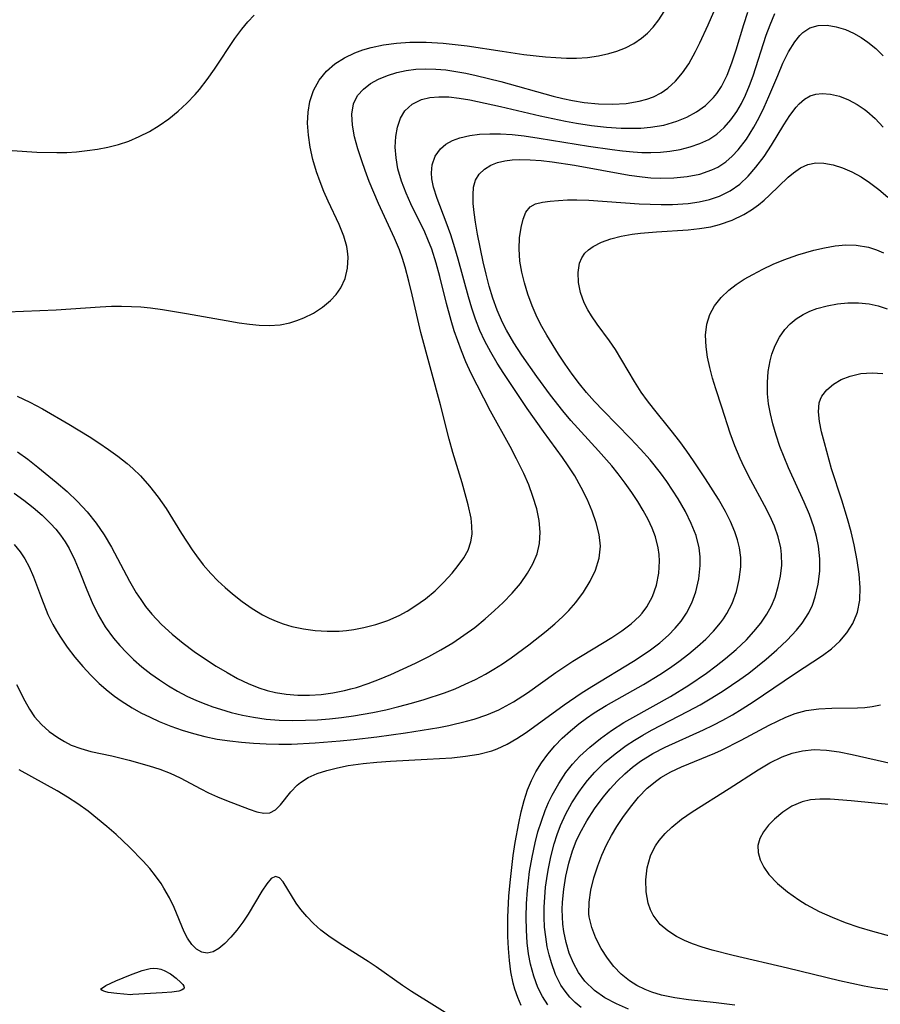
# Model space of a CAD drawing. Header units: inches. Extents: x 1073367 to 1082519, y 1569854 to 1574957.
# Tile 552 of 565: x 1080324 to 1080439, y 1574092 to 1574224. Entities that reach past the tile are written whole.
import ezdxf

# ---------------------------------------------------------------- set-up
doc = ezdxf.new("R2010")
doc.units = ezdxf.units.IN
doc.header["$MEASUREMENT"] = 0
doc.layers.add('CGG_CurvaNivelLidar_v1', color=7, linetype='Continuous', lineweight=30, true_color=0x008008)

msp = doc.modelspace()

# ---------------------------------------------------------------- linework, layer by layer
at = {"layer": 'CGG_CurvaNivelLidar_v1'}
for points in [[(1080323.2363, 1574173.5271, 81.5), (1080324.9421, 1574172.7211, 81.5), (1080326.6222, 1574171.8294, 81.5), (1080330.1701, 1574169.7442, 81.5), (1080332.9022, 1574168.0816, 81.5), (1080334.2127, 1574167.2358, 81.5), (1080335.4979, 1574166.3603, 81.5), (1080336.7808, 1574165.426, 81.5), (1080338.017, 1574164.4435, 81.5), (1080338.7784, 1574163.7808, 81.5), (1080339.8073, 1574162.7827, 81.5), (1080341.0426, 1574161.3966, 81.5), (1080342.1855, 1574159.923, 81.5), (1080343.25, 1574158.3825, 81.5), (1080345.3454, 1574155.0227, 81.5), (1080346.7647, 1574152.837, 81.5), (1080347.3369, 1574152.0301, 81.5), (1080348.2711, 1574150.8141, 81.5), (1080349.2676, 1574149.6574, 81.5), (1080350.2068, 1574148.692, 81.5), (1080351.1916, 1574147.7762, 81.5), (1080352.2117, 1574146.9027, 81.5), (1080353.5064, 1574145.8822, 81.5), (1080354.8466, 1574144.9389, 81.5), (1080356.2407, 1574144.0993, 81.5), (1080357.1444, 1574143.6399, 81.5), (1080358.0707, 1574143.2342, 81.5), (1080358.9959, 1574142.8919, 81.5), (1080360.202, 1574142.5399, 81.5), (1080361.7586, 1574142.2098, 81.5), (1080363.3437, 1574141.9946, 81.5), (1080364.9451, 1574141.8928, 81.5), (1080366.5518, 1574141.9113, 81.5), (1080367.5411, 1574141.9882, 81.5), (1080368.5252, 1574142.1165, 81.5), (1080369.8772, 1574142.3774, 81.5), (1080371.4971, 1574142.8053, 81.5), (1080373.0781, 1574143.349, 81.5), (1080374.6033, 1574144.0146, 81.5), (1080375.6979, 1574144.5971, 81.5), (1080376.7512, 1574145.2414, 81.5), (1080378.1813, 1574146.2548, 81.5), (1080379.4672, 1574147.346, 81.5), (1080380.6528, 1574148.5089, 81.5), (1080381.7434, 1574149.7074, 81.5), (1080382.5776, 1574150.7219, 81.5), (1080383.3071, 1574151.752, 81.5), (1080383.8906, 1574152.8123, 81.5), (1080384.2794, 1574153.9197, 81.5), (1080384.429, 1574154.9464, 81.5), (1080384.4224, 1574156.0161, 81.5), (1080384.294, 1574157.1218, 81.5), (1080383.9204, 1574158.9171, 81.5), (1080383.1135, 1574161.8514, 81.5), (1080381.8618, 1574165.9498, 81.5), (1080381.3684, 1574167.738, 81.5), (1080380.1742, 1574172.3565, 81.5), (1080377.5392, 1574182.0677, 81.5), (1080376.3637, 1574187.1384, 81.5), (1080375.9116, 1574189.0062, 81.5), (1080375.4149, 1574190.8526, 81.5), (1080375.0578, 1574192.0291, 81.5), (1080374.6565, 1574193.1875, 81.5), (1080373.9977, 1574194.7922, 81.5), (1080371.8508, 1574199.4439, 81.5), (1080370.6022, 1574202.4027, 81.5), (1080370.0434, 1574203.8625, 81.5), (1080369.5786, 1574205.1974, 81.5), (1080369.0606, 1574206.8174, 81.5), (1080368.6292, 1574208.3949, 81.5), (1080368.3252, 1574209.9622, 81.5), (1080368.2427, 1574211.4464, 81.5), (1080368.4843, 1574212.855, 81.5), (1080369.0233, 1574213.9525, 81.5), (1080369.8049, 1574214.8457, 81.5), (1080370.7565, 1574215.5702, 81.5), (1080371.8604, 1574216.1803, 81.5), (1080373.042, 1574216.672, 81.5), (1080374.3108, 1574217.0623, 81.5), (1080375.5642, 1574217.3288, 81.5), (1080376.8644, 1574217.4977, 81.5), (1080378.1994, 1574217.5661, 81.5), (1080379.5368, 1574217.5331, 81.5), (1080380.8911, 1574217.414, 81.5), (1080382.2565, 1574217.2234, 81.5), (1080383.6177, 1574216.9763, 81.5), (1080384.9831, 1574216.6853, 81.5), (1080388.2955, 1574215.8665, 81.5), (1080395.3671, 1574213.8723, 81.5), (1080396.663, 1574213.5604, 81.5), (1080397.9593, 1574213.2947, 81.5), (1080399.5349, 1574213.0452, 81.5), (1080401.4495, 1574212.8601, 81.5), (1080403.3356, 1574212.811, 81.5), (1080405.1735, 1574212.9121, 81.5), (1080406.9384, 1574213.192, 81.5), (1080407.9441, 1574213.4633, 81.5), (1080408.8693, 1574213.8141, 81.5), (1080409.8573, 1574214.324, 81.5), (1080410.7734, 1574214.9532, 81.5), (1080411.8145, 1574215.9085, 81.5), (1080412.7452, 1574217.0156, 81.5), (1080413.5813, 1574218.2434, 81.5), (1080414.5206, 1574219.9151, 81.5), (1080415.0959, 1574221.0744, 81.5), (1080416.189, 1574223.479, 81.5), (1080418.5503, 1574228.8481, 81.5)], [(1080321.8659, 1574184.8703, 82), (1080328.486, 1574185.1357, 82), (1080334.4086, 1574185.5537, 82), (1080335.9326, 1574185.6196, 82), (1080337.2673, 1574185.6366, 82), (1080338.6017, 1574185.6045, 82), (1080339.872, 1574185.5213, 82), (1080341.1418, 1574185.394, 82), (1080342.7625, 1574185.1823, 82), (1080345.9994, 1574184.6514, 82), (1080351.3261, 1574183.6883, 82), (1080353.1088, 1574183.3946, 82), (1080354.4687, 1574183.2049, 82), (1080355.808, 1574183.0731, 82), (1080357.123, 1574183.0282, 82), (1080358.5988, 1574183.126, 82), (1080359.9094, 1574183.3874, 82), (1080360.858, 1574183.6795, 82), (1080361.778, 1574184.0412, 82), (1080363.0938, 1574184.6947, 82), (1080364.3133, 1574185.4713, 82), (1080365.4045, 1574186.3682, 82), (1080366.161, 1574187.179, 82), (1080366.784, 1574188.0732, 82), (1080367.364, 1574189.3658, 82), (1080367.6858, 1574190.762, 82), (1080367.7531, 1574192.2205, 82), (1080367.6763, 1574193.0487, 82), (1080367.5702, 1574193.6486, 82), (1080367.1819, 1574195.0471, 82), (1080366.5581, 1574196.597, 82), (1080365.0616, 1574199.7516, 82), (1080364.5034, 1574201.0449, 82), (1080363.9895, 1574202.3686, 82), (1080363.5224, 1574203.7128, 82), (1080363.0264, 1574205.3679, 82), (1080362.6415, 1574207.0312, 82), (1080362.4047, 1574208.6538, 82), (1080362.3113, 1574210.2555, 82), (1080362.3655, 1574211.737, 82), (1080362.5956, 1574213.1604, 82), (1080363.0997, 1574214.6486, 82), (1080363.8495, 1574216.0157, 82), (1080364.8278, 1574217.2311, 82), (1080365.961, 1574218.2198, 82), (1080367.2552, 1574219.0515, 82), (1080368.6761, 1574219.7337, 82), (1080369.7385, 1574220.1246, 82), (1080370.8426, 1574220.4434, 82), (1080372.5328, 1574220.7898, 82), (1080374.2755, 1574221.012, 82), (1080376.0531, 1574221.1319, 82), (1080378.2492, 1574221.1507, 82), (1080380.5479, 1574221.0121, 82), (1080383.7821, 1574220.6373, 82), (1080388.4794, 1574219.9166, 82), (1080391.4013, 1574219.5012, 82), (1080394.3109, 1574219.19, 82), (1080395.7232, 1574219.0811, 82), (1080397.1224, 1574219.0148, 82), (1080398.5057, 1574219.0128, 82), (1080399.9855, 1574219.1061, 82), (1080401.4334, 1574219.3039, 82), (1080402.8385, 1574219.6112, 82), (1080403.8997, 1574219.9329, 82), (1080405.09, 1574220.3996, 82), (1080406.213, 1574220.9729, 82), (1080407.252, 1574221.6688, 82), (1080408.0611, 1574222.3703, 82), (1080408.8021, 1574223.1608, 82), (1080409.5615, 1574224.136, 82), (1080410.3026, 1574225.2531, 82)], [(1080323.2826, 1574166.0126, 81), (1080324.6555, 1574165.0301, 81), (1080326.0062, 1574163.9855, 81), (1080328.4812, 1574161.9558, 81), (1080329.9338, 1574160.6853, 81), (1080331.3293, 1574159.3621, 81), (1080332.6374, 1574157.9625, 81), (1080333.8429, 1574156.4511, 81), (1080334.9396, 1574154.8557, 81), (1080335.9376, 1574153.1949, 81), (1080338.3546, 1574148.6262, 81), (1080339.2516, 1574147.0751, 81), (1080339.8578, 1574146.1378, 81), (1080340.5049, 1574145.2316, 81), (1080341.3588, 1574144.1703, 81), (1080342.6581, 1574142.7943, 81), (1080344.0624, 1574141.5115, 81), (1080345.5431, 1574140.2994, 81), (1080347.0306, 1574139.1805, 81), (1080348.5619, 1574138.118, 81), (1080350.013, 1574137.1916, 81), (1080351.4881, 1574136.3177, 81), (1080352.8847, 1574135.5509, 81), (1080354.3028, 1574134.8556, 81), (1080355.7522, 1574134.2627, 81), (1080356.8682, 1574133.9039, 81), (1080358.0051, 1574133.6261, 81), (1080359.4179, 1574133.4008, 81), (1080360.9763, 1574133.2864, 81), (1080362.5491, 1574133.2889, 81), (1080364.1285, 1574133.3957, 81), (1080365.7068, 1574133.6014, 81), (1080367.2767, 1574133.9072, 81), (1080368.1255, 1574134.1179, 81), (1080368.8857, 1574134.3342, 81), (1080370.4361, 1574134.8495, 81), (1080371.9718, 1574135.4384, 81), (1080373.4969, 1574136.0796, 81), (1080376.8223, 1574137.5995, 81), (1080378.6089, 1574138.4902, 81), (1080380.2472, 1574139.3823, 81), (1080381.8432, 1574140.3409, 81), (1080383.3471, 1574141.3453, 81), (1080384.7983, 1574142.4126, 81), (1080386.1921, 1574143.5367, 81), (1080387.4629, 1574144.6568, 81), (1080388.6321, 1574145.7664, 81), (1080389.8377, 1574147.0255, 81), (1080390.9379, 1574148.3305, 81), (1080391.9011, 1574149.6864, 81), (1080392.6287, 1574150.9773, 81), (1080393.1788, 1574152.3132, 81), (1080393.5141, 1574153.6916, 81), (1080393.6025, 1574155.2152, 81), (1080393.4562, 1574156.7732, 81), (1080393.1298, 1574158.3534, 81), (1080392.6327, 1574160.0365, 81), (1080392.0604, 1574161.588, 81), (1080391.392, 1574163.1289, 81), (1080390.4222, 1574165.0788, 81), (1080389.5461, 1574166.7391, 81), (1080386.9231, 1574171.5118, 81), (1080385.0995, 1574174.9958, 81), (1080384.3235, 1574176.5651, 81), (1080383.5995, 1574178.1548, 81), (1080383.007, 1574179.6082, 81), (1080382.0367, 1574182.3297, 81), (1080381.6099, 1574183.7094, 81), (1080380.9987, 1574185.9661, 81), (1080380.0982, 1574189.599, 81), (1080379.609, 1574191.3962, 81), (1080378.9985, 1574193.2947, 81), (1080378.4893, 1574194.6174, 81), (1080378.0653, 1574195.5909, 81), (1080376.2082, 1574199.3958, 81), (1080375.5564, 1574200.8177, 81), (1080374.9265, 1574202.4534, 81), (1080374.4566, 1574204.1001, 81), (1080374.2026, 1574205.5638, 81), (1080374.1032, 1574207.0022, 81), (1080374.1627, 1574208.439, 81), (1080374.3841, 1574209.7317, 81), (1080374.7858, 1574210.9035, 81), (1080375.3992, 1574211.9089, 81), (1080376.3878, 1574212.8009, 81), (1080377.6296, 1574213.414, 81), (1080378.7499, 1574213.6985, 81), (1080379.9406, 1574213.8114, 81), (1080381.2858, 1574213.7793, 81), (1080382.6878, 1574213.6257, 81), (1080384.1323, 1574213.383, 81), (1080388.2824, 1574212.4827, 81), (1080393.5788, 1574211.2447, 81), (1080397.0154, 1574210.5152, 81), (1080398.5049, 1574210.2474, 81), (1080400.508, 1574209.9464, 81), (1080402.5031, 1574209.7235, 81), (1080404.4914, 1574209.5915, 81), (1080405.8216, 1574209.5603, 81), (1080407.1347, 1574209.5883, 81), (1080408.4258, 1574209.6913, 81), (1080410.2365, 1574209.9983, 81), (1080411.9678, 1574210.4972, 81), (1080413.3518, 1574211.0737, 81), (1080414.645, 1574211.7862, 81), (1080415.8283, 1574212.6332, 81), (1080416.9416, 1574213.6986, 81), (1080417.3885, 1574214.2497, 81), (1080417.995, 1574215.1692, 81), (1080418.763, 1574216.7099, 81), (1080419.3984, 1574218.3735, 81), (1080419.9582, 1574220.1184, 81), (1080420.9893, 1574223.5355, 81), (1080421.5285, 1574225.1798, 81)], [(1080318.5126, 1574206.8263, 82.5), (1080325.8806, 1574206.3421, 82.5), (1080328.5774, 1574206.2831, 82.5), (1080329.8889, 1574206.3217, 82.5), (1080331.1941, 1574206.407, 82.5), (1080332.626, 1574206.5535, 82.5), (1080334.0439, 1574206.7592, 82.5), (1080335.443, 1574207.0327, 82.5), (1080336.8545, 1574207.395, 82.5), (1080338.2331, 1574207.849, 82.5), (1080339.6472, 1574208.437, 82.5), (1080341.0137, 1574209.1288, 82.5), (1080342.3286, 1574209.9179, 82.5), (1080343.6375, 1574210.8387, 82.5), (1080344.8846, 1574211.849, 82.5), (1080346.0681, 1574212.9397, 82.5), (1080347.1822, 1574214.1064, 82.5), (1080347.7724, 1574214.7924, 82.5), (1080348.8074, 1574216.1227, 82.5), (1080349.7813, 1574217.5021, 82.5), (1080352.5284, 1574221.6344, 82.5), (1080353.4608, 1574222.9046, 82.5), (1080354.2695, 1574223.8701, 82.5), (1080355.1286, 1574224.7628, 82.5)], [(1080322.8396, 1574160.4484, 80.5), (1080324.1332, 1574159.5393, 80.5), (1080325.387, 1574158.5576, 80.5), (1080326.59, 1574157.5068, 80.5), (1080327.7242, 1574156.3856, 80.5), (1080328.4189, 1574155.6098, 80.5), (1080329.0666, 1574154.7965, 80.5), (1080329.6653, 1574153.9338, 80.5), (1080330.2075, 1574153.032, 80.5), (1080330.989, 1574151.4695, 80.5), (1080331.6708, 1574149.8466, 80.5), (1080332.589, 1574147.4649, 80.5), (1080333.2963, 1574145.7582, 80.5), (1080334.1028, 1574144.1018, 80.5), (1080335.0752, 1574142.4869, 80.5), (1080336.1884, 1574140.9614, 80.5), (1080337.0292, 1574139.9654, 80.5), (1080337.9242, 1574139.0132, 80.5), (1080338.8685, 1574138.105, 80.5), (1080340.0161, 1574137.1111, 80.5), (1080341.214, 1574136.1713, 80.5), (1080342.3789, 1574135.3343, 80.5), (1080343.5786, 1574134.5457, 80.5), (1080344.8135, 1574133.8128, 80.5), (1080346.0583, 1574133.1567, 80.5), (1080347.3358, 1574132.5651, 80.5), (1080348.5876, 1574132.0615, 80.5), (1080349.569, 1574131.7125, 80.5), (1080350.5619, 1574131.3934, 80.5), (1080352.0347, 1574130.9733, 80.5), (1080353.5246, 1574130.6121, 80.5), (1080355.0297, 1574130.3169, 80.5), (1080356.7479, 1574130.0729, 80.5), (1080358.4798, 1574129.9255, 80.5), (1080360.2533, 1574129.8735, 80.5), (1080362.0331, 1574129.9031, 80.5), (1080363.6341, 1574129.9858, 80.5), (1080365.2358, 1574130.114, 80.5), (1080366.8683, 1574130.2885, 80.5), (1080368.4975, 1574130.5062, 80.5), (1080371.0877, 1574130.9493, 80.5), (1080372.8319, 1574131.3207, 80.5), (1080374.5655, 1574131.7419, 80.5), (1080376.2881, 1574132.2051, 80.5), (1080377.9984, 1574132.7069, 80.5), (1080380.7285, 1574133.6156, 80.5), (1080382.1389, 1574134.1585, 80.5), (1080383.5274, 1574134.7496, 80.5), (1080384.8899, 1574135.3918, 80.5), (1080386.2214, 1574136.091, 80.5), (1080387.3798, 1574136.7682, 80.5), (1080388.5093, 1574137.4912, 80.5), (1080389.7123, 1574138.3252, 80.5), (1080392.0579, 1574140.0725, 80.5), (1080394.4231, 1574141.9162, 80.5), (1080395.5608, 1574142.8687, 80.5), (1080396.6454, 1574143.859, 80.5), (1080397.4741, 1574144.7007, 80.5), (1080398.382, 1574145.7382, 80.5), (1080399.4415, 1574147.145, 80.5), (1080400.3441, 1574148.6072, 80.5), (1080401.0526, 1574150.1185, 80.5), (1080401.5279, 1574151.7183, 80.5), (1080401.6976, 1574153.3463, 80.5), (1080401.5441, 1574154.9061, 80.5), (1080401.1525, 1574156.479, 80.5), (1080400.5995, 1574158.0627, 80.5), (1080399.9199, 1574159.6516, 80.5), (1080399.1319, 1574161.2322, 80.5), (1080398.2436, 1574162.7913, 80.5), (1080397.3626, 1574164.1632, 80.5), (1080396.6052, 1574165.2563, 80.5), (1080394.0566, 1574168.745, 80.5), (1080391.8515, 1574171.8696, 80.5), (1080388.6898, 1574176.5507, 80.5), (1080387.7893, 1574177.9729, 80.5), (1080386.9394, 1574179.4188, 80.5), (1080386.1593, 1574180.8972, 80.5), (1080385.4839, 1574182.3738, 80.5), (1080384.8903, 1574183.8849, 80.5), (1080384.3881, 1574185.3743, 80.5), (1080383.938, 1574186.8828, 80.5), (1080382.569, 1574191.9684, 80.5), (1080382.1307, 1574193.488, 80.5), (1080381.5696, 1574195.2364, 80.5), (1080380.9625, 1574196.9324, 80.5), (1080379.7339, 1574200.1364, 80.5), (1080379.257, 1574201.6488, 80.5), (1080379.0296, 1574202.7621, 80.5), (1080378.968, 1574203.5821, 80.5), (1080379.0644, 1574204.63, 80.5), (1080379.4707, 1574205.8037, 80.5), (1080380.1786, 1574206.8071, 80.5), (1080380.917, 1574207.4317, 80.5), (1080381.7966, 1574207.9276, 80.5), (1080382.7905, 1574208.2974, 80.5), (1080384.1245, 1574208.589, 80.5), (1080385.4354, 1574208.7482, 80.5), (1080386.8149, 1574208.822, 80.5), (1080388.245, 1574208.8123, 80.5), (1080389.8253, 1574208.7111, 80.5), (1080391.4357, 1574208.5372, 80.5), (1080393.473, 1574208.2523, 80.5), (1080400.1031, 1574207.1617, 80.5), (1080403.2701, 1574206.6856, 80.5), (1080404.6863, 1574206.5095, 80.5), (1080406.0933, 1574206.3777, 80.5), (1080407.2972, 1574206.3121, 80.5), (1080408.4897, 1574206.3011, 80.5), (1080409.7696, 1574206.3592, 80.5), (1080411.028, 1574206.4871, 80.5), (1080412.4398, 1574206.7174, 80.5), (1080413.8034, 1574207.0487, 80.5), (1080415.1036, 1574207.501, 80.5), (1080416.2835, 1574208.0743, 80.5), (1080417.3702, 1574208.7917, 80.5), (1080418.3709, 1574209.6798, 80.5), (1080419.2651, 1574210.7027, 80.5), (1080420.0605, 1574211.8376, 80.5), (1080420.6705, 1574212.8918, 80.5), (1080421.2164, 1574214.0035, 80.5), (1080421.7583, 1574215.2976, 80.5), (1080422.2474, 1574216.6333, 80.5), (1080424.0256, 1574222.0734, 80.5), (1080424.5317, 1574223.4636, 80.5), (1080425.1695, 1574225.0007, 80.5)], [(1080322.7991, 1574153.566, 80), (1080323.643, 1574152.5821, 80), (1080324.2713, 1574151.6098, 80), (1080324.8225, 1574150.5422, 80), (1080325.4005, 1574149.1902, 80), (1080326.4765, 1574146.3241, 80), (1080327.3699, 1574144.1517, 80), (1080328.0409, 1574142.7892, 80), (1080328.5212, 1574141.9368, 80), (1080329.0364, 1574141.1013, 80), (1080329.9683, 1574139.7315, 80), (1080330.974, 1574138.4075, 80), (1080332.0484, 1574137.1359, 80), (1080333.1349, 1574135.9786, 80), (1080334.2758, 1574134.878, 80), (1080335.4667, 1574133.8379, 80), (1080336.3234, 1574133.1554, 80), (1080337.208, 1574132.5131, 80), (1080338.6877, 1574131.5775, 80), (1080339.8796, 1574130.9167, 80), (1080341.1021, 1574130.3047, 80), (1080342.3503, 1574129.7382, 80), (1080343.9067, 1574129.108, 80), (1080345.4102, 1574128.5809, 80), (1080346.9382, 1574128.121, 80), (1080348.487, 1574127.7284, 80), (1080350.1483, 1574127.3885, 80), (1080351.8259, 1574127.1253, 80), (1080353.4124, 1574126.9454, 80), (1080355.0068, 1574126.8174, 80), (1080356.726, 1574126.7266, 80), (1080358.4494, 1574126.689, 80), (1080360.1269, 1574126.7101, 80), (1080363.3118, 1574126.8714, 80), (1080366.6706, 1574127.1519, 80), (1080368.5222, 1574127.3389, 80), (1080371.6406, 1574127.6967, 80), (1080375.4647, 1574128.2068, 80), (1080379.9459, 1574128.9438, 80), (1080381.3212, 1574129.2145, 80), (1080383.6979, 1574129.7817, 80), (1080384.7019, 1574130.0704, 80), (1080386.4002, 1574130.6406, 80), (1080388.0397, 1574131.3318, 80), (1080389.0303, 1574131.8411, 80), (1080389.9987, 1574132.4005, 80), (1080391.8911, 1574133.6213, 80), (1080395.7213, 1574136.327, 80), (1080398.0101, 1574137.8582, 80), (1080403.2227, 1574141.0614, 80), (1080404.5717, 1574141.9422, 80), (1080405.8273, 1574142.8755, 80), (1080406.9466, 1574143.8965, 80), (1080407.3325, 1574144.3237, 80), (1080407.9567, 1574145.1618, 80), (1080408.7099, 1574146.574, 80), (1080409.2383, 1574148.0965, 80), (1080409.5558, 1574149.6901, 80), (1080409.6576, 1574151.3216, 80), (1080409.6149, 1574152.2148, 80), (1080409.4956, 1574153.1058, 80), (1080409.1136, 1574154.5988, 80), (1080408.6761, 1574155.7673, 80), (1080408.1407, 1574156.9223, 80), (1080407.4721, 1574158.1506, 80), (1080406.7295, 1574159.3636, 80), (1080405.9314, 1574160.5641, 80), (1080405.0315, 1574161.8332, 80), (1080404.0821, 1574163.0813, 80), (1080403.2256, 1574164.1298, 80), (1080401.4278, 1574166.1774, 80), (1080397.742, 1574170.2341, 80), (1080396.6516, 1574171.5221, 80), (1080394.9922, 1574173.631, 80), (1080393.1422, 1574176.1473, 80), (1080391.1152, 1574179.0423, 80), (1080390.0417, 1574180.6891, 80), (1080389.0573, 1574182.377, 80), (1080388.5311, 1574183.4108, 80), (1080387.8051, 1574185.104, 80), (1080387.2421, 1574186.6968, 80), (1080386.7524, 1574188.3164, 80), (1080386.3193, 1574189.9505, 80), (1080385.9306, 1574191.5872, 80), (1080385.1585, 1574195.3124, 80), (1080384.88, 1574196.9465, 80), (1080384.712, 1574198.233, 80), (1080384.603, 1574199.4565, 80), (1080384.5654, 1574200.5958, 80), (1080384.6463, 1574201.642, 80), (1080384.907, 1574202.581, 80), (1080385.3956, 1574203.395, 80), (1080386.0913, 1574204.077, 80), (1080386.9621, 1574204.6149, 80), (1080387.8607, 1574204.9619, 80), (1080388.8549, 1574205.1929, 80), (1080389.8329, 1574205.3121, 80), (1080390.8631, 1574205.3583, 80), (1080392.2677, 1574205.3325, 80), (1080393.7254, 1574205.2293, 80), (1080395.2213, 1574205.0652, 80), (1080398.2349, 1574204.6104, 80), (1080405.5532, 1574203.2585, 80), (1080407.3249, 1574203.0127, 80), (1080408.4722, 1574202.9073, 80), (1080409.7314, 1574202.8476, 80), (1080411.5783, 1574202.8767, 80), (1080413.3734, 1574203.0558, 80), (1080415.0928, 1574203.4055, 80), (1080416.7059, 1574203.9607, 80), (1080417.4838, 1574204.3438, 80), (1080418.047, 1574204.6872, 80), (1080418.567, 1574205.062, 80), (1080419.4396, 1574205.8231, 80), (1080420.2483, 1574206.683, 80), (1080421.3593, 1574208.1196, 80), (1080422.3594, 1574209.6925, 80), (1080423.089, 1574211.0327, 80), (1080423.7619, 1574212.4178, 80), (1080424.3874, 1574213.8289, 80), (1080425.5592, 1574216.6689, 80), (1080426.2713, 1574218.3072, 80), (1080427.0276, 1574219.8332, 80), (1080427.8573, 1574221.1876, 80), (1080428.5375, 1574222.0341, 80), (1080428.9615, 1574222.4443, 80), (1080429.8983, 1574223.0646, 80), (1080431.0277, 1574223.3944, 80), (1080432.2048, 1574223.4288, 80), (1080433.4407, 1574223.2335, 80), (1080434.704, 1574222.8393, 80), (1080435.7624, 1574222.3696, 80), (1080436.804, 1574221.782, 80), (1080437.6942, 1574221.1705, 80), (1080438.7447, 1574220.2976, 80), (1080439.7467, 1574219.315, 80)], [(1080323.121, 1574134.7324, 79.5), (1080324.2476, 1574132.506, 79.5), (1080324.8708, 1574131.4042, 79.5), (1080325.575, 1574130.3731, 79.5), (1080326.4999, 1574129.3315, 79.5), (1080327.5469, 1574128.4035, 79.5), (1080328.6832, 1574127.5797, 79.5), (1080329.5727, 1574127.0358, 79.5), (1080330.5053, 1574126.5681, 79.5), (1080331.7931, 1574126.0921, 79.5), (1080333.1474, 1574125.7263, 79.5), (1080335.9757, 1574125.1164, 79.5), (1080338.3024, 1574124.5583, 79.5), (1080340.9823, 1574123.7962, 79.5), (1080342.435, 1574123.3175, 79.5), (1080343.8323, 1574122.7847, 79.5), (1080345.1517, 1574122.1824, 79.5), (1080347.9198, 1574120.6764, 79.5), (1080348.9581, 1574120.1628, 79.5), (1080350.1775, 1574119.6179, 79.5), (1080351.3869, 1574119.124, 79.5), (1080354.4553, 1574117.9503, 79.5), (1080355.4777, 1574117.5955, 79.5), (1080356.4037, 1574117.4025, 79.5), (1080357.2264, 1574117.4662, 79.5), (1080357.9697, 1574117.8748, 79.5), (1080358.6507, 1574118.5526, 79.5), (1080360.0588, 1574120.298, 79.5), (1080360.9067, 1574121.176, 79.5), (1080361.3562, 1574121.5468, 79.5), (1080362.3992, 1574122.1993, 79.5), (1080363.5927, 1574122.7341, 79.5), (1080364.9036, 1574123.1714, 79.5), (1080366.3053, 1574123.527, 79.5), (1080367.7764, 1574123.8129, 79.5), (1080369.7698, 1574124.095, 79.5), (1080371.6028, 1574124.2723, 79.5), (1080373.4666, 1574124.4008, 79.5), (1080378.3895, 1574124.6612, 79.5), (1080381.7136, 1574124.8744, 79.5), (1080383.5616, 1574125.06, 79.5), (1080385.3623, 1574125.3509, 79.5), (1080387.0971, 1574125.8044, 79.5), (1080387.7954, 1574126.0571, 79.5), (1080389.1441, 1574126.6827, 79.5), (1080390.4453, 1574127.4362, 79.5), (1080391.7189, 1574128.279, 79.5), (1080396.8233, 1574131.9712, 79.5), (1080399.1342, 1574133.5634, 79.5), (1080400.5285, 1574134.4581, 79.5), (1080406.1552, 1574137.8775, 79.5), (1080407.3206, 1574138.6204, 79.5), (1080408.4498, 1574139.3944, 79.5), (1080409.6886, 1574140.3419, 79.5), (1080410.845, 1574141.3536, 79.5), (1080411.7611, 1574142.2804, 79.5), (1080412.5869, 1574143.2622, 79.5), (1080413.3034, 1574144.3047, 79.5), (1080414.026, 1574145.7056, 79.5), (1080414.5642, 1574147.1844, 79.5), (1080414.969, 1574148.9312, 79.5), (1080415.1491, 1574150.712, 79.5), (1080415.1325, 1574151.9153, 79.5), (1080414.9904, 1574153.112, 79.5), (1080414.567, 1574154.7696, 79.5), (1080413.9325, 1574156.4019, 79.5), (1080413.1424, 1574158.0121, 79.5), (1080412.1749, 1574159.7026, 79.5), (1080411.4262, 1574160.8816, 79.5), (1080410.6314, 1574162.0434, 79.5), (1080409.7935, 1574163.185, 79.5), (1080408.3827, 1574164.9337, 79.5), (1080407.0808, 1574166.4039, 79.5), (1080405.7325, 1574167.8431, 79.5), (1080402.0555, 1574171.606, 79.5), (1080400.931, 1574172.7958, 79.5), (1080399.8457, 1574174.0145, 79.5), (1080398.8928, 1574175.1695, 79.5), (1080397.8977, 1574176.4771, 79.5), (1080396.9505, 1574177.8189, 79.5), (1080396.0435, 1574179.1857, 79.5), (1080394.473, 1574181.7328, 79.5), (1080393.8118, 1574182.9083, 79.5), (1080393.2047, 1574184.1016, 79.5), (1080392.523, 1574185.6676, 79.5), (1080391.9451, 1574187.2541, 79.5), (1080391.4906, 1574188.7453, 79.5), (1080391.1291, 1574190.2244, 79.5), (1080390.8771, 1574191.6764, 79.5), (1080390.7525, 1574193.325, 79.5), (1080390.8271, 1574194.829, 79.5), (1080391.0353, 1574196.2141, 79.5), (1080391.301, 1574197.3401, 79.5), (1080391.6836, 1574198.289, 79.5), (1080392.2554, 1574199.0008, 79.5), (1080392.9856, 1574199.4034, 79.5), (1080393.898, 1574199.6357, 79.5), (1080394.9608, 1574199.7725, 79.5), (1080396.0719, 1574199.8651, 79.5), (1080397.2709, 1574199.9258, 79.5), (1080398.5389, 1574199.9433, 79.5), (1080400.1264, 1574199.8962, 79.5), (1080406.9213, 1574199.3864, 79.5), (1080409.8709, 1574199.2954, 79.5), (1080411.4024, 1574199.3177, 79.5), (1080413.524, 1574199.4627, 79.5), (1080414.9759, 1574199.6666, 79.5), (1080416.3779, 1574199.9793, 79.5), (1080417.7148, 1574200.43, 79.5), (1080419.1431, 1574201.1457, 79.5), (1080420.4515, 1574202.0649, 79.5), (1080421.5955, 1574203.1297, 79.5), (1080422.6369, 1574204.3254, 79.5), (1080423.7173, 1574205.7835, 79.5), (1080424.7146, 1574207.3039, 79.5), (1080426.3732, 1574210.0251, 79.5), (1080427.1942, 1574211.2839, 79.5), (1080428.066, 1574212.4255, 79.5), (1080428.4715, 1574212.8692, 79.5), (1080429.161, 1574213.4766, 79.5), (1080429.9084, 1574213.9196, 79.5), (1080430.6893, 1574214.1646, 79.5), (1080431.524, 1574214.2502, 79.5), (1080432.6767, 1574214.1584, 79.5), (1080433.8697, 1574213.8681, 79.5), (1080435.0753, 1574213.4032, 79.5), (1080436.2668, 1574212.7766, 79.5), (1080437.1996, 1574212.1551, 79.5), (1080437.5538, 1574211.8836, 79.5), (1080438.6876, 1574210.8679, 79.5), (1080439.761, 1574209.7165, 79.5)], [(1080391.0567, 1574091.5112, 79), (1080390.5879, 1574092.6093, 79), (1080390.1952, 1574093.7486, 79), (1080389.9813, 1574094.5226, 79), (1080389.6663, 1574096.0445, 79), (1080389.4534, 1574097.6074, 79), (1080389.3212, 1574099.2004, 79), (1080389.2539, 1574100.8148, 79), (1080389.2567, 1574103.4131, 79), (1080389.3989, 1574106.2443, 79), (1080389.5516, 1574108.0709, 79), (1080389.9757, 1574111.7076, 79), (1080390.2428, 1574113.4713, 79), (1080390.7158, 1574116.058, 79), (1080391.0466, 1574117.59, 79), (1080391.4341, 1574119.0916, 79), (1080391.908, 1574120.552, 79), (1080392.4171, 1574121.7885, 79), (1080393.0201, 1574122.9778, 79), (1080393.7734, 1574124.1969, 79), (1080394.6242, 1574125.3568, 79), (1080395.5613, 1574126.4586, 79), (1080396.5779, 1574127.5035, 79), (1080397.6619, 1574128.4929, 79), (1080398.8048, 1574129.4286, 79), (1080399.8246, 1574130.1861, 79), (1080400.8799, 1574130.904, 79), (1080402.4675, 1574131.8814, 79), (1080407.5127, 1574134.7333, 79), (1080409.7159, 1574136.0789, 79), (1080411.0116, 1574136.9388, 79), (1080412.2744, 1574137.8328, 79), (1080413.5956, 1574138.8397, 79), (1080414.7722, 1574139.8158, 79), (1080415.8864, 1574140.8332, 79), (1080416.9225, 1574141.8969, 79), (1080417.8597, 1574143.0146, 79), (1080418.2636, 1574143.5683, 79), (1080418.7111, 1574144.2616, 79), (1080419.4174, 1574145.6353, 79), (1080419.9997, 1574147.2277, 79), (1080420.3876, 1574148.8704, 79), (1080420.5786, 1574150.5371, 79), (1080420.5794, 1574151.823, 79), (1080420.4327, 1574153.0991, 79), (1080420.1728, 1574154.1937, 79), (1080419.8056, 1574155.2756, 79), (1080419.2128, 1574156.6417, 79), (1080418.5166, 1574157.9968, 79), (1080417.5728, 1574159.6431, 79), (1080415.8474, 1574162.4032, 79), (1080414.2424, 1574164.8356, 79), (1080413.342, 1574166.1383, 79), (1080412.4094, 1574167.4165, 79), (1080411.2358, 1574168.917, 79), (1080408.8523, 1574171.8569, 79), (1080408.0427, 1574172.9016, 79), (1080407.1893, 1574174.0762, 79), (1080406.2708, 1574175.4772, 79), (1080403.715, 1574179.7981, 79), (1080402.9144, 1574180.955, 79), (1080401.2549, 1574183.1869, 79), (1080400.4864, 1574184.3079, 79), (1080400.0057, 1574185.1146, 79), (1080399.5369, 1574186.0643, 79), (1080399.0453, 1574187.4476, 79), (1080398.766, 1574188.8271, 79), (1080398.711, 1574190.1582, 79), (1080398.9089, 1574191.3913, 79), (1080399.2139, 1574192.1492, 79), (1080399.6227, 1574192.7524, 79), (1080400.094, 1574193.2221, 79), (1080400.7215, 1574193.6737, 79), (1080401.8386, 1574194.2433, 79), (1080403.1133, 1574194.6982, 79), (1080404.5058, 1574195.0535, 79), (1080405.9844, 1574195.3181, 79), (1080407.0957, 1574195.4574, 79), (1080409.2695, 1574195.6373, 79), (1080413.4906, 1574195.8948, 79), (1080415.0533, 1574196.0563, 79), (1080416.581, 1574196.308, 79), (1080417.7498, 1574196.5955, 79), (1080419.4326, 1574197.1997, 79), (1080421.0179, 1574197.9795, 79), (1080422.0316, 1574198.5918, 79), (1080422.9833, 1574199.2712, 79), (1080423.7285, 1574199.8926, 79), (1080424.4373, 1574200.545, 79), (1080426.9595, 1574202.9705, 79), (1080427.6721, 1574203.5733, 79), (1080428.6237, 1574204.2353, 79), (1080429.6255, 1574204.6935, 79), (1080430.6771, 1574204.8932, 79), (1080431.7883, 1574204.8714, 79), (1080433.0155, 1574204.6446, 79), (1080434.2696, 1574204.2433, 79), (1080435.533, 1574203.6941, 79), (1080436.789, 1574203.0148, 79), (1080437.9195, 1574202.2867, 79), (1080439.1659, 1574201.3427, 79), (1080440.382, 1574200.299, 79)], [(1080394.6287, 1574091.6153, 78.5), (1080393.9022, 1574092.7482, 78.5), (1080393.2934, 1574093.9582, 78.5), (1080392.7257, 1574095.4822, 78.5), (1080392.307, 1574097.0799, 78.5), (1080392.0499, 1574098.499, 78.5), (1080391.8701, 1574099.9481, 78.5), (1080391.7411, 1574101.6731, 78.5), (1080391.6993, 1574103.4173, 78.5), (1080391.7513, 1574105.233, 78.5), (1080391.8856, 1574107.0532, 78.5), (1080392.183, 1574109.5426, 78.5), (1080392.5067, 1574111.4804, 78.5), (1080392.915, 1574113.3957, 78.5), (1080393.3054, 1574114.8879, 78.5), (1080393.7609, 1574116.3536, 78.5), (1080394.2896, 1574117.7855, 78.5), (1080394.7381, 1574118.8293, 78.5), (1080395.2299, 1574119.8491, 78.5), (1080396.092, 1574121.4072, 78.5), (1080397.0712, 1574122.8848, 78.5), (1080397.96, 1574124.0055, 78.5), (1080398.9346, 1574125.0616, 78.5), (1080400.2703, 1574126.3089, 78.5), (1080401.7006, 1574127.467, 78.5), (1080403.2109, 1574128.5406, 78.5), (1080404.8737, 1574129.5871, 78.5), (1080406.0694, 1574130.2875, 78.5), (1080411.118, 1574133.1143, 78.5), (1080413.6058, 1574134.6379, 78.5), (1080415.9848, 1574136.2555, 78.5), (1080417.2815, 1574137.2151, 78.5), (1080418.539, 1574138.2093, 78.5), (1080419.9854, 1574139.4499, 78.5), (1080421.3462, 1574140.7452, 78.5), (1080422.3679, 1574141.8395, 78.5), (1080423.2961, 1574142.9823, 78.5), (1080424.1047, 1574144.1841, 78.5), (1080424.7061, 1574145.3146, 78.5), (1080425.1983, 1574146.489, 78.5), (1080425.6406, 1574147.8893, 78.5), (1080425.9449, 1574149.3167, 78.5), (1080426.1013, 1574150.7572, 78.5), (1080426.0907, 1574152.1981, 78.5), (1080425.9851, 1574153.1047, 78.5), (1080425.6373, 1574154.5749, 78.5), (1080425.1146, 1574156.0298, 78.5), (1080424.4903, 1574157.4253, 78.5), (1080423.7851, 1574158.8167, 78.5), (1080421.932, 1574162.222, 78.5), (1080421.0415, 1574163.9694, 78.5), (1080420.5012, 1574165.1523, 78.5), (1080419.8126, 1574166.8416, 78.5), (1080419.1837, 1574168.5575, 78.5), (1080418.0294, 1574172.0167, 78.5), (1080417.2365, 1574174.4942, 78.5), (1080416.8031, 1574175.9329, 78.5), (1080416.4191, 1574177.3585, 78.5), (1080416.112, 1574178.7677, 78.5), (1080415.9143, 1574180.1559, 78.5), (1080415.866, 1574181.7076, 78.5), (1080416.0429, 1574183.198, 78.5), (1080416.4384, 1574184.4965, 78.5), (1080417.0629, 1574185.6903, 78.5), (1080417.9354, 1574186.7834, 78.5), (1080418.997, 1574187.7694, 78.5), (1080419.9897, 1574188.5285, 78.5), (1080421.0601, 1574189.2393, 78.5), (1080422.1927, 1574189.9046, 78.5), (1080423.5449, 1574190.6091, 78.5), (1080424.9449, 1574191.259, 78.5), (1080426.3791, 1574191.8545, 78.5), (1080428.2538, 1574192.5311, 78.5), (1080430.4424, 1574193.1673, 78.5), (1080431.8422, 1574193.4863, 78.5), (1080433.2938, 1574193.7324, 78.5), (1080434.7277, 1574193.8613, 78.5), (1080436.1383, 1574193.8353, 78.5), (1080437.783, 1574193.5493, 78.5), (1080438.8568, 1574193.1945, 78.5), (1080439.7984, 1574192.7863, 78.5)], [(1080399.132, 1574091.2454, 78), (1080398.3146, 1574091.9209, 78), (1080397.5734, 1574092.6676, 78), (1080396.949, 1574093.4412, 78), (1080396.4011, 1574094.2739, 78), (1080395.6745, 1574095.718, 78), (1080395.1065, 1574097.2648, 78), (1080394.8021, 1574098.3399, 78), (1080394.5546, 1574099.4425, 78), (1080394.3385, 1574100.7537, 78), (1080394.1969, 1574102.088, 78), (1080394.1293, 1574103.4385, 78), (1080394.1347, 1574104.7718, 78), (1080394.2037, 1574106.1107, 78), (1080394.329, 1574107.4511, 78), (1080394.478, 1574108.599, 78), (1080394.663, 1574109.7428, 78), (1080395.0273, 1574111.5355, 78), (1080395.4874, 1574113.3008, 78), (1080395.8812, 1574114.5325, 78), (1080396.3368, 1574115.7387, 78), (1080397.0488, 1574117.3037, 78), (1080397.8704, 1574118.8105, 78), (1080398.7953, 1574120.2531, 78), (1080399.3744, 1574121.0512, 78), (1080399.9857, 1574121.8246, 78), (1080400.9502, 1574122.9244, 78), (1080402.2605, 1574124.2144, 78), (1080403.6686, 1574125.4076, 78), (1080405.1617, 1574126.5063, 78), (1080406.2757, 1574127.2328, 78), (1080407.4219, 1574127.9173, 78), (1080408.5935, 1574128.5671, 78), (1080413.5281, 1574131.1217, 78), (1080415.1189, 1574131.9975, 78), (1080416.6879, 1574132.91, 78), (1080418.2268, 1574133.8658, 78), (1080420.4467, 1574135.3768, 78), (1080421.6586, 1574136.2658, 78), (1080423.9959, 1574138.1093, 78), (1080425.4629, 1574139.3705, 78), (1080426.844, 1574140.6682, 78), (1080428.1069, 1574142.0104, 78), (1080428.8682, 1574142.9528, 78), (1080429.7489, 1574144.3497, 78), (1080430.2316, 1574145.4091, 78), (1080430.6112, 1574146.5172, 78), (1080431.0102, 1574148.2116, 78), (1080431.2166, 1574149.9625, 78), (1080431.2205, 1574151.6311, 78), (1080431.0415, 1574153.3134, 78), (1080430.773, 1574154.6338, 78), (1080430.4048, 1574155.9487, 78), (1080429.8174, 1574157.6076, 78), (1080429.1335, 1574159.2566, 78), (1080427.0121, 1574163.8904, 78), (1080426.41, 1574165.3167, 78), (1080425.8553, 1574166.758, 78), (1080425.3372, 1574168.2646, 78), (1080424.8925, 1574169.7802, 78), (1080424.5738, 1574171.1341, 78), (1080424.3386, 1574172.4881, 78), (1080424.1993, 1574173.8364, 78), (1080424.1728, 1574175.3492, 78), (1080424.2867, 1574176.8316, 78), (1080424.5446, 1574178.2663, 78), (1080424.7893, 1574179.1535, 78), (1080425.2357, 1574180.355, 78), (1080425.8048, 1574181.474, 78), (1080426.5113, 1574182.4857, 78), (1080427.2271, 1574183.2409, 78), (1080428.0391, 1574183.9013, 78), (1080429.0032, 1574184.5072, 78), (1080429.9015, 1574184.946, 78), (1080430.8465, 1574185.31, 78), (1080432.196, 1574185.6943, 78), (1080433.5911, 1574185.9534, 78), (1080435.0121, 1574186.0871, 78), (1080436.4422, 1574186.0858, 78), (1080437.8668, 1574185.9271, 78), (1080439.0737, 1574185.6524, 78), (1080440.2738, 1574185.2741, 78)], [(1080405.4936, 1574091.0553, 77.5), (1080403.8536, 1574091.7522, 77.5), (1080402.3196, 1574092.5767, 77.5), (1080400.9245, 1574093.5431, 77.5), (1080399.6011, 1574094.8049, 77.5), (1080398.7588, 1574095.9541, 77.5), (1080398.0709, 1574097.2228, 77.5), (1080397.5189, 1574098.5838, 77.5), (1080397.093, 1574100.0153, 77.5), (1080396.7919, 1574101.4999, 77.5), (1080396.6657, 1574102.4835, 77.5), (1080396.5941, 1574103.4796, 77.5), (1080396.5763, 1574104.464, 77.5), (1080396.6065, 1574105.4539, 77.5), (1080396.7647, 1574107.1996, 77.5), (1080397.0436, 1574108.9405, 77.5), (1080397.4375, 1574110.6628, 77.5), (1080397.951, 1574112.352, 77.5), (1080398.4444, 1574113.6363, 77.5), (1080398.9242, 1574114.6776, 77.5), (1080399.8632, 1574116.3733, 77.5), (1080400.9298, 1574117.9976, 77.5), (1080402.0938, 1574119.5549, 77.5), (1080403.0103, 1574120.6643, 77.5), (1080403.976, 1574121.7245, 77.5), (1080405.0003, 1574122.722, 77.5), (1080406.0309, 1574123.5953, 77.5), (1080407.1197, 1574124.3971, 77.5), (1080408.766, 1574125.4182, 77.5), (1080410.4341, 1574126.2852, 77.5), (1080415.5913, 1574128.6097, 77.5), (1080416.8853, 1574129.24, 77.5), (1080418.1613, 1574129.9083, 77.5), (1080419.4803, 1574130.6575, 77.5), (1080420.7752, 1574131.4472, 77.5), (1080422.255, 1574132.4045, 77.5), (1080427.806, 1574136.1397, 77.5), (1080431.5969, 1574138.6064, 77.5), (1080432.7939, 1574139.5116, 77.5), (1080433.91, 1574140.548, 77.5), (1080434.8752, 1574141.6843, 77.5), (1080435.6618, 1574142.9153, 77.5), (1080436.2304, 1574144.2416, 77.5), (1080436.2933, 1574144.4469, 77.5), (1080436.5962, 1574146.0717, 77.5), (1080436.6499, 1574147.7875, 77.5), (1080436.5237, 1574149.5691, 77.5), (1080436.2712, 1574151.3968, 77.5), (1080435.8684, 1574153.5185, 77.5), (1080435.4478, 1574155.2562, 77.5), (1080434.9643, 1574156.9963, 77.5), (1080434.1898, 1574159.525, 77.5), (1080432.8206, 1574163.7512, 77.5), (1080431.8395, 1574167.2567, 77.5), (1080431.4601, 1574168.7294, 77.5), (1080431.1689, 1574170.1231, 77.5), (1080431.0379, 1574171.4249, 77.5), (1080431.1503, 1574172.6147, 77.5), (1080431.3094, 1574173.1162, 77.5), (1080431.4922, 1574173.4975, 77.5), (1080432.1562, 1574174.3809, 77.5), (1080433.0497, 1574175.1315, 77.5), (1080434.1205, 1574175.7489, 77.5), (1080435.3274, 1574176.2233, 77.5), (1080436.7568, 1574176.557, 77.5), (1080438.2704, 1574176.6769, 77.5), (1080439.726, 1574176.582, 77.5)], [(1080419.7825, 1574091.587, 77), (1080417.2976, 1574091.9022, 77), (1080413.54, 1574092.3062, 77), (1080411.7094, 1574092.5621, 77), (1080409.9362, 1574092.9242, 77), (1080408.6261, 1574093.3122, 77), (1080407.7089, 1574093.6683, 77), (1080406.618, 1574094.2081, 77), (1080405.6029, 1574094.8557, 77), (1080404.5128, 1574095.7603, 77), (1080403.5323, 1574096.7868, 77), (1080402.6508, 1574097.9046, 77), (1080401.7943, 1574099.2106, 77), (1080401.0759, 1574100.5805, 77), (1080400.53, 1574102.004, 77), (1080400.2043, 1574103.475, 77), (1080400.1627, 1574103.8673, 77), (1080400.1723, 1574105.452, 77), (1080400.4092, 1574107.0635, 77), (1080400.8149, 1574108.6894, 77), (1080401.3453, 1574110.3182, 77), (1080401.8975, 1574111.7527, 77), (1080402.5343, 1574113.1632, 77), (1080403.1986, 1574114.4167, 77), (1080403.9298, 1574115.6359, 77), (1080404.7132, 1574116.8206, 77), (1080405.7328, 1574118.2207, 77), (1080406.8225, 1574119.5417, 77), (1080407.9979, 1574120.7538, 77), (1080409.282, 1574121.8194, 77), (1080409.8208, 1574122.1883, 77), (1080411.1761, 1574122.9664, 77), (1080412.607, 1574123.6422, 77), (1080417.0915, 1574125.4902, 77), (1080417.9889, 1574125.8936, 77), (1080420.6639, 1574127.2357, 77), (1080424.4014, 1574129.2438, 77), (1080425.5216, 1574129.8087, 77), (1080426.6465, 1574130.3232, 77), (1080427.9033, 1574130.8086, 77), (1080429.3843, 1574131.2206, 77), (1080431.1058, 1574131.4696, 77), (1080432.8476, 1574131.559, 77), (1080436.2801, 1574131.591, 77), (1080437.3012, 1574131.6406, 77), (1080438.2856, 1574131.7471, 77), (1080439.3879, 1574131.9764, 77)], [(1080440.9734, 1574093.5493, 76.5), (1080438.6758, 1574093.8582, 76.5), (1080437.1812, 1574094.1164, 76.5), (1080433.8804, 1574094.8281, 76.5), (1080426.8835, 1574096.5457, 76.5), (1080419.5609, 1574098.25, 76.5), (1080416.7529, 1574098.9632, 76.5), (1080415.4096, 1574099.3595, 76.5), (1080414.1181, 1574099.8094, 76.5), (1080412.9979, 1574100.2823, 76.5), (1080411.9456, 1574100.8158, 76.5), (1080410.7694, 1574101.5581, 76.5), (1080409.7589, 1574102.426, 76.5), (1080408.8096, 1574103.6874, 76.5), (1080408.4422, 1574104.4248, 76.5), (1080408.1421, 1574105.2943, 76.5), (1080407.8555, 1574106.8433, 76.5), (1080407.8133, 1574108.4549, 76.5), (1080408.0095, 1574110.0755, 76.5), (1080408.4613, 1574111.653, 76.5), (1080408.8532, 1574112.525, 76.5), (1080409.1184, 1574112.998, 76.5), (1080409.6179, 1574113.7391, 76.5), (1080410.4043, 1574114.6628, 76.5), (1080411.3026, 1574115.5237, 76.5), (1080412.6206, 1574116.5894, 76.5), (1080414.0445, 1574117.5896, 76.5), (1080419.0269, 1574120.712, 76.5), (1080422.9176, 1574123.2511, 76.5), (1080424.5217, 1574124.1786, 76.5), (1080426.1539, 1574124.9681, 76.5), (1080427.5046, 1574125.4731, 76.5), (1080428.8858, 1574125.8115, 76.5), (1080430.4889, 1574125.954, 76.5), (1080432.1321, 1574125.8857, 76.5), (1080433.8514, 1574125.6542, 76.5), (1080435.5933, 1574125.3154, 76.5), (1080440.93, 1574124.1133, 76.5)], [(1080382.483, 1574089.5557, 79.5), (1080376.286, 1574093.4198, 79.5), (1080375.0623, 1574094.2183, 79.5), (1080371.5413, 1574096.713, 79.5), (1080370.4517, 1574097.4471, 79.5), (1080366.6813, 1574099.8268, 79.5), (1080365.178, 1574100.8428, 79.5), (1080364.1014, 1574101.6806, 79.5), (1080363.1032, 1574102.568, 79.5), (1080362.1955, 1574103.4939, 79.5), (1080361.3942, 1574104.4482, 79.5), (1080360.7854, 1574105.3016, 79.5), (1080359.0075, 1574108.1526, 79.5), (1080358.5073, 1574108.7063, 79.5), (1080358.0051, 1574108.9056, 79.5), (1080357.4216, 1574108.6266, 79.5), (1080356.8026, 1574107.9229, 79.5), (1080356.1464, 1574106.9212, 79.5), (1080354.3242, 1574103.822, 79.5), (1080353.5866, 1574102.7291, 79.5), (1080352.7974, 1574101.6857, 79.5), (1080351.9799, 1574100.7211, 79.5), (1080351.1758, 1574099.8922, 79.5), (1080350.3729, 1574099.2178, 79.5), (1080349.5783, 1574098.7532, 79.5), (1080348.7993, 1574098.5642, 79.5), (1080348.0563, 1574098.6985, 79.5), (1080347.3532, 1574099.1116, 79.5), (1080346.7084, 1574099.7513, 79.5), (1080346.1424, 1574100.5762, 79.5), (1080345.7095, 1574101.4455, 79.5), (1080344.3499, 1574104.7161, 79.5), (1080343.7097, 1574106.0246, 79.5), (1080342.9752, 1574107.3274, 79.5), (1080342.5907, 1574107.9326, 79.5), (1080341.8588, 1574108.9556, 79.5), (1080341.0558, 1574109.9511, 79.5), (1080340.1935, 1574110.9304, 79.5), (1080338.3453, 1574112.835, 79.5), (1080336.5387, 1574114.5311, 79.5), (1080335.3026, 1574115.6174, 79.5), (1080334.0407, 1574116.6648, 79.5), (1080332.7553, 1574117.663, 79.5), (1080331.3718, 1574118.6542, 79.5), (1080329.9773, 1574119.5718, 79.5), (1080328.5854, 1574120.4076, 79.5), (1080323.4885, 1574123.2392, 79.5)], [(1080441.3805, 1574118.4748, 76), (1080435.4674, 1574119.0795, 76), (1080432.6223, 1574119.3012, 76), (1080431.2161, 1574119.3126, 76), (1080429.9964, 1574119.1997, 76), (1080428.8455, 1574118.9359, 76), (1080427.4782, 1574118.3438, 76), (1080426.2427, 1574117.5372, 76), (1080425.1311, 1574116.5989, 76), (1080424.3225, 1574115.7779, 76), (1080423.6436, 1574114.9188, 76), (1080423.1454, 1574114.0207, 76), (1080422.8892, 1574113.0803, 76), (1080422.9212, 1574112.1185, 76), (1080423.2042, 1574111.1333, 76), (1080423.699, 1574110.1465, 76), (1080424.377, 1574109.1791, 76), (1080425.5159, 1574107.9578, 76), (1080426.8694, 1574106.8098, 76), (1080428.3851, 1574105.7411, 76), (1080429.3999, 1574105.1173, 76), (1080431.1395, 1574104.1849, 76), (1080432.8689, 1574103.4026, 76), (1080434.6588, 1574102.7029, 76), (1080436.4912, 1574102.0709, 76), (1080438.305, 1574101.5121, 76), (1080441.106, 1574100.7479, 76)]]:
    msp.add_polyline3d(points, dxfattribs=at)
msp.add_polyline3d([(1080338.5, 1574092.9867, 79.5), (1080336.613, 1574093.1352, 79.5), (1080335.4714, 1574093.3007, 79.5), (1080334.9998, 1574093.4066, 79.5), (1080334.6584, 1574093.5284, 79.5), (1080334.4961, 1574093.6665, 79.5), (1080334.5603, 1574093.8337, 79.5), (1080335.1458, 1574094.2072, 79.5), (1080336.4836, 1574094.8352, 79.5), (1080338.4717, 1574095.6704, 79.5), (1080340.0548, 1574096.2379, 79.5), (1080341.0971, 1574096.4875, 79.5), (1080341.6076, 1574096.5386, 79.5), (1080342.1065, 1574096.5155, 79.5), (1080342.5616, 1574096.411, 79.5), (1080343.0037, 1574096.2405, 79.5), (1080343.8477, 1574095.7696, 79.5), (1080344.6187, 1574095.2086, 79.5), (1080345.2585, 1574094.6324, 79.5), (1080345.495, 1574094.36, 79.5), (1080345.6465, 1574094.1108, 79.5), (1080345.6814, 1574093.8966, 79.5), (1080345.5634, 1574093.7198, 79.5), (1080345.3135, 1574093.5849, 79.5), (1080344.9652, 1574093.4815, 79.5), (1080344.0542, 1574093.3387, 79.5), (1080342.7399, 1574093.2349, 79.5), (1080338.7931, 1574093.0271, 79.5)], close=True, dxfattribs=at)

doc.saveas('drawing.dxf')
